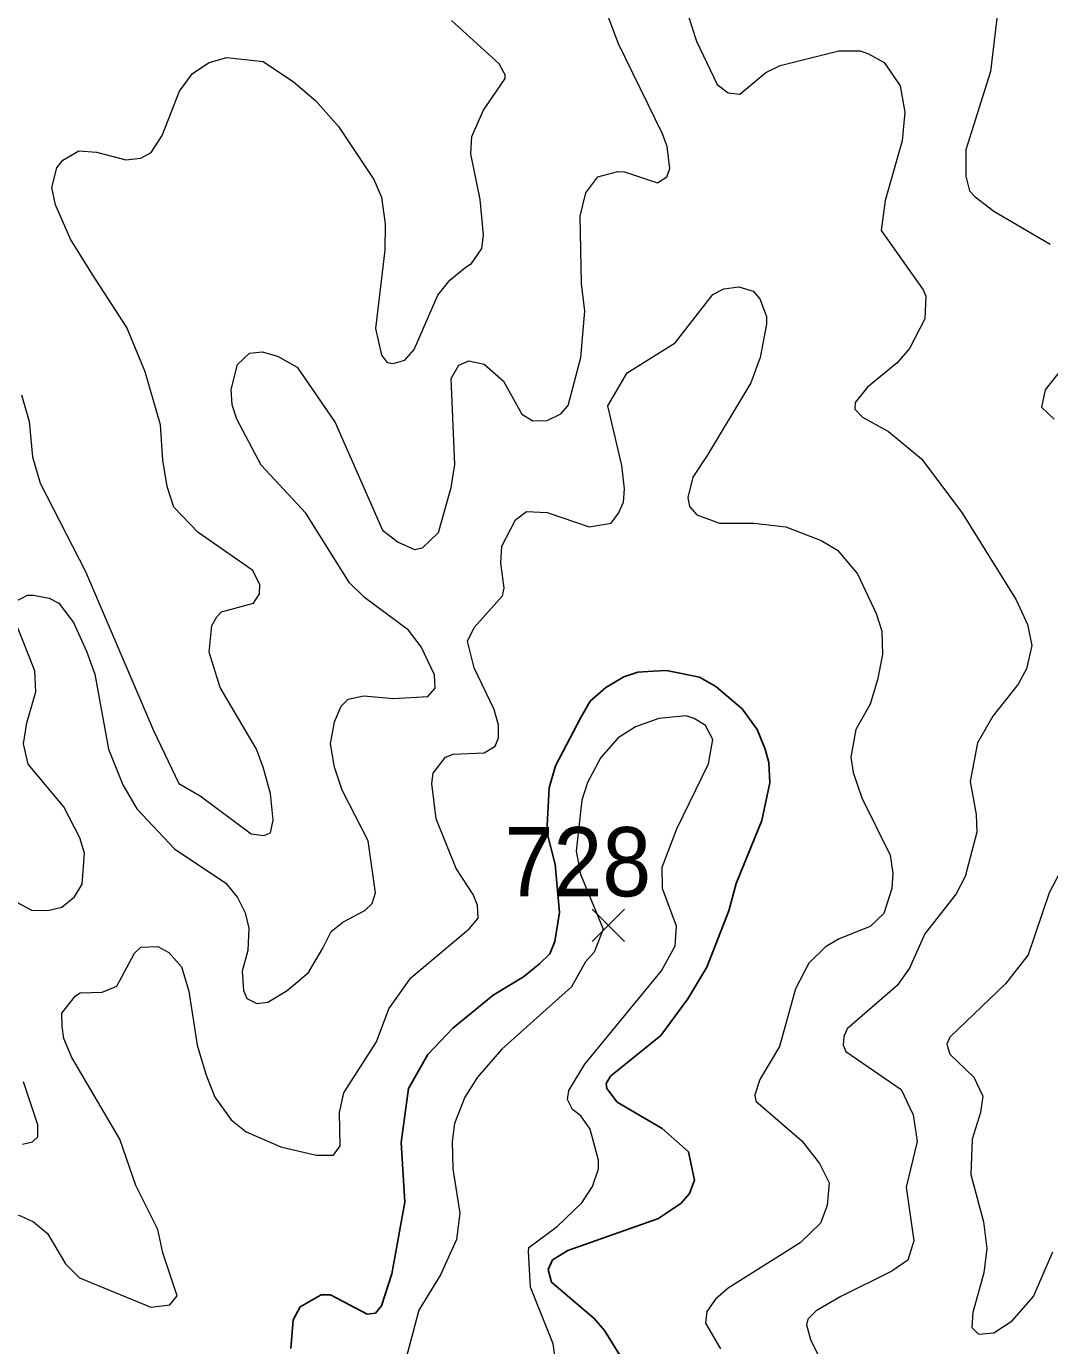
# Model space of a CAD drawing. Extents: x 294.2 to 320.3, y 7482.7 to 7510.7.
# Drawn here: x 305.694 to 306.877, y 7487.743 to 7489.268 of the extents above; entities that cross this region are included whole.
import ezdxf
from ezdxf.enums import TextEntityAlignment as Align

# ---------------------------------------------------------------- set-up
doc = ezdxf.new("R2010")
doc.units = 0
doc.header["$LTSCALE"] = 0.032
for name, color, linetype, lineweight in [('1', 7, 'Continuous', 25), ('2', 7, 'Continuous', 13), ('21', 7, 'Continuous', 25)]:
    doc.layers.add(name, color=color, linetype=linetype, lineweight=lineweight)
doc.layers.add('61', color=7, linetype='Continuous')

msp = doc.modelspace()

# ---------------------------------------------------------------- linework, layer by layer
at = {"layer": '1'}
for points in [[(305.9997, 7487.7395), (306.0023, 7487.7727), (306.0106, 7487.7874), (306.0348, 7487.8014), (306.0457, 7487.8014), (306.0878, 7487.779), (306.0974, 7487.7803), (306.1045, 7487.7887), (306.1166, 7487.8257), (306.1313, 7487.9087), (306.1274, 7487.9777), (306.1357, 7488.0402), (306.1581, 7488.0792), (306.1868, 7488.1098), (306.2337, 7488.148), (306.2687, 7488.169), (306.287, 7488.1841), (306.2992, 7488.1959), (306.3047, 7488.2099), (306.3104, 7488.2437), (306.3051, 7488.2991), (306.2957, 7488.3367), (306.2985, 7488.3878), (306.3057, 7488.4131), (306.3351, 7488.469), (306.3457, 7488.4878), (306.364, 7488.5039), (306.3845, 7488.5163), (306.4007, 7488.5216), (306.4187, 7488.5228)], [(306.4187, 7488.5228), (306.4339, 7488.5235), (306.4722, 7488.5156), (306.4911, 7488.5049), (306.5216, 7488.4791), (306.5388, 7488.4554), (306.5482, 7488.4323), (306.5523, 7488.4171), (306.5535, 7488.3934), (306.5441, 7488.3498), (306.5147, 7488.2771), (306.5059, 7488.2454), (306.4805, 7488.1802), (306.4588, 7488.1436), (306.4275, 7488.1015), (306.3694, 7488.0543), (306.3643, 7488.046), (306.3649, 7488.0402), (306.3771, 7488.0242), (306.4288, 7487.9936), (306.4593, 7487.9667), (306.4665, 7487.9339), (306.4604, 7487.9188), (306.451, 7487.9075), (306.4249, 7487.8898), (306.3198, 7487.8526), (306.302, 7487.8419), (306.2973, 7487.8306), (306.3012, 7487.816), (306.3505, 7487.7741), (306.3622, 7487.7601), (306.3801, 7487.7316)]]:
    msp.add_lwpolyline(points, dxfattribs=at)
at = {"layer": '2'}
for points in [[(306.0891, 7488.3263), (306.0591, 7488.385), (306.0502, 7488.4118), (306.0457, 7488.4386), (306.0502, 7488.4642), (306.0579, 7488.4821), (306.0661, 7488.4903), (306.084, 7488.4942), (306.1185, 7488.4909), (306.1581, 7488.4935), (306.1664, 7488.5031), (306.1657, 7488.5184), (306.1504, 7488.551), (306.1357, 7488.5702), (306.0847, 7488.6078), (306.0674, 7488.625), (306.017, 7488.7055), (305.9652, 7488.761), (305.9371, 7488.8141), (305.932, 7488.8307), (305.9308, 7488.8485), (305.9378, 7488.8773), (305.9518, 7488.8906), (305.9666, 7488.8919), (305.9844, 7488.8868), (306.0068, 7488.8741), (306.0508, 7488.8102), (306.1057, 7488.6857), (306.1236, 7488.6717), (306.1428, 7488.6633), (306.1517, 7488.6653), (306.1702, 7488.6832), (306.1849, 7488.7349), (306.1894, 7488.7617), (306.1849, 7488.8613), (306.1939, 7488.8766), (306.2053, 7488.8817), (306.2232, 7488.8779), (306.2456, 7488.8581), (306.2666, 7488.8198), (306.2794, 7488.8121), (306.296, 7488.8127), (306.3119, 7488.8204), (306.3203, 7488.83), (306.335, 7488.8856), (306.3394, 7488.9392), (306.3356, 7488.9711), (306.3343, 7489.049), (306.3407, 7489.0758), (306.3547, 7489.0943), (306.3777, 7489.1007), (306.3854, 7489.1001), (306.4237, 7489.0873), (306.4345, 7489.0943), (306.4377, 7489.1039), (306.4346, 7489.1295), (306.4294, 7489.1441), (306.3784, 7489.2482), (306.3458, 7489.3351)], [(306.8195, 7489.307), (306.8087, 7489.2163), (306.7799, 7489.1256), (306.7799, 7489.095), (306.7844, 7489.0783), (306.7908, 7489.0714), (306.8125, 7489.0548), (306.8776, 7489.0164)], [(306.4588, 7489.282), (306.4688, 7489.2514), (306.4926, 7489.201), (306.5054, 7489.1914), (306.5188, 7489.1901), (306.5488, 7489.215), (306.5654, 7489.2233), (306.6331, 7489.2399), (306.658, 7489.2399), (306.6676, 7489.2367), (306.6855, 7489.2265), (306.704, 7489.1997), (306.7097, 7489.1691), (306.7065, 7489.1359), (306.6867, 7489.0669), (306.6823, 7489.0324), (306.7308, 7488.9635), (306.734, 7488.9564), (306.7327, 7488.9303), (306.7148, 7488.8958), (306.7008, 7488.8792), (306.6663, 7488.8511), (306.6522, 7488.8332), (306.6516, 7488.8255), (306.6605, 7488.8166), (306.6906, 7488.8), (306.7289, 7488.7681), (306.7755, 7488.7061), (306.8381, 7488.6052)], [(305.895, 7488.3786), (305.9538, 7488.3346), (305.9685, 7488.3326), (305.9761, 7488.3358), (305.9793, 7488.3505), (305.9761, 7488.3812), (305.9678, 7488.4118), (305.9601, 7488.4323), (305.918, 7488.5038), (305.9052, 7488.5446), (305.9084, 7488.5753), (305.9142, 7488.5855), (305.9193, 7488.5912), (305.9563, 7488.6014), (305.9634, 7488.6123), (305.964, 7488.6225), (305.9557, 7488.6391), (305.8925, 7488.6831), (305.8644, 7488.7125), (305.8567, 7488.7362), (305.8516, 7488.7668), (305.849, 7488.8077), (305.8312, 7488.869), (305.8101, 7488.92), (305.7705, 7488.9813), (305.745, 7489.0222), (305.7277, 7489.0618), (305.7233, 7489.0822), (305.729, 7489.1046), (305.736, 7489.1135), (305.7546, 7489.1243), (305.775, 7489.123), (305.8088, 7489.1141), (305.8261, 7489.1161), (305.8382, 7489.1224), (305.851, 7489.1422), (305.8708, 7489.1933), (305.8861, 7489.2137), (305.9053, 7489.2265), (305.9257, 7489.2323), (305.9678, 7489.2277), (306.0029, 7489.2042), (306.0285, 7489.1824), (306.0546, 7489.1525), (306.0955, 7489.0912), (306.1044, 7489.0707), (306.1089, 7489.0401), (306.1083, 7489.0094), (306.0974, 7488.9188), (306.1044, 7488.8881), (306.1109, 7488.8798), (306.1178, 7488.8785), (306.1313, 7488.8824), (306.1421, 7488.8945), (306.1695, 7488.9577), (306.1836, 7488.9749), (306.2009, 7488.989), (306.2085, 7488.9941), (306.2206, 7489.0113), (306.2226, 7489.0273), (306.2187, 7489.0682), (306.2079, 7489.1211), (306.2091, 7489.141), (306.2226, 7489.1716), (306.2474, 7489.208), (306.2474, 7489.2125), (306.2404, 7489.2252), (306.1855, 7489.275)], [(305.7182, 7487.8723), (305.7392, 7487.8372), (305.7552, 7487.8212), (305.8376, 7487.7873), (305.8599, 7487.7899), (305.8682, 7487.8001), (305.8516, 7487.85), (305.8459, 7487.8768), (305.8203, 7487.9279), (305.8018, 7487.9815), (305.7463, 7488.076), (305.7373, 7488.0977), (305.7354, 7488.1117), (305.7348, 7488.127), (305.7508, 7488.1474), (305.7559, 7488.1507), (305.7814, 7488.1513), (305.7986, 7488.1583), (305.819, 7488.1966), (305.8261, 7488.2036), (305.8458, 7488.2043), (305.8586, 7488.1972), (305.8733, 7488.1807), (305.8816, 7488.1526), (305.8912, 7488.09), (305.9014, 7488.0568), (305.9116, 7488.03), (305.9308, 7488.0038), (305.948, 7487.9898), (305.9882, 7487.9725), (306.0291, 7487.963), (306.0489, 7487.963), (306.0566, 7487.9738), (306.0559, 7488.0121), (306.061, 7488.0351), (306.0987, 7488.0939), (306.1128, 7488.1322), (306.1383, 7488.1679), (306.206, 7488.2247), (306.2162, 7488.2369), (306.2155, 7488.2522), (306.2104, 7488.2643), (306.1907, 7488.2943), (306.1677, 7488.3518), (306.1626, 7488.3927), (306.1644, 7488.4048), (306.1785, 7488.4233), (306.1875, 7488.4265), (306.2232, 7488.4284), (306.236, 7488.436), (306.2398, 7488.4456), (306.2398, 7488.4603), (306.2347, 7488.4782), (306.2117, 7488.5267), (306.204, 7488.5574), (306.2117, 7488.5733), (306.2443, 7488.6097), (306.2462, 7488.6187), (306.2423, 7488.6481), (306.2436, 7488.6672), (306.2596, 7488.6978), (306.2723, 7488.7074), (306.296, 7488.7062), (306.3445, 7488.6896), (306.3701, 7488.694), (306.3784, 7488.7055), (306.3841, 7488.7183), (306.3854, 7488.7336), (306.3822, 7488.7604), (306.3662, 7488.8294), (306.3886, 7488.8676), (306.4441, 7488.9022), (306.4875, 7488.9583), (306.5003, 7488.9647), (306.5176, 7488.9672), (306.5342, 7488.9622), (306.5418, 7488.9532), (306.5495, 7488.9328), (306.5495, 7488.9239), (306.5424, 7488.8856), (306.5316, 7488.8562), (306.4811, 7488.7719), (306.4645, 7488.747), (306.4588, 7488.7234), (306.4607, 7488.7132), (306.469, 7488.7036), (306.4952, 7488.694), (306.5348, 7488.694), (306.5718, 7488.6896), (306.6127, 7488.6736), (306.6318, 7488.6627), (306.6548, 7488.6353), (306.6765, 7488.5893), (306.6829, 7488.5689), (306.6836, 7488.5421)], [(306.8994, 7488.883), (306.8719, 7488.8479), (306.8674, 7488.8281), (306.8821, 7488.814)], [(305.6881, 7488.8422), (305.6971, 7488.8115)], [(305.6971, 7488.8115), (305.7009, 7488.7706), (305.7098, 7488.74), (305.7622, 7488.6378), (305.8408, 7488.454), (305.8701, 7488.3926), (305.895, 7488.3786)], [(305.6805, 7488.6027), (305.6952, 7488.6104), (305.7022, 7488.6104), (305.7201, 7488.6071), (305.7316, 7488.6014), (305.7482, 7488.5791), (305.7635, 7488.5459), (305.7731, 7488.5191), (305.789, 7488.4323), (305.8056, 7488.3914), (305.8216, 7488.3633), (305.865, 7488.3173), (305.9244, 7488.2777), (305.9378, 7488.2611), (305.9467, 7488.2433), (305.9512, 7488.2254), (305.9499, 7488.1998), (305.9435, 7488.1756), (305.9448, 7488.1532), (305.9486, 7488.1443), (305.9602, 7488.1385), (305.9729, 7488.1398), (305.9953, 7488.1532), (306.0202, 7488.1743), (306.0367, 7488.2024)], [(306.8381, 7488.6052), (306.8514, 7488.5765), (306.8565, 7488.5523), (306.8502, 7488.5255), (306.8406, 7488.5076), (306.8113, 7488.4705), (306.7934, 7488.4399)], [(305.6384, 7488.2796), (305.6997, 7488.2464), (305.7188, 7488.2458), (305.7348, 7488.2496), (305.7495, 7488.2618), (305.7584, 7488.2765), (305.7609, 7488.3122), (305.7558, 7488.3301), (305.7373, 7488.3659), (305.6958, 7488.415), (305.6907, 7488.4386), (305.6945, 7488.4629), (305.7047, 7488.4987), (305.7035, 7488.5229), (305.6792, 7488.5842)], [(306.6836, 7488.5421), (306.6778, 7488.5127), (306.6695, 7488.4846), (306.6529, 7488.4552), (306.6471, 7488.4233), (306.6497, 7488.4054), (306.6599, 7488.3761)], [(306.3062, 7487.7223), (306.303, 7487.7446), (306.2768, 7487.8104), (306.2743, 7487.8512), (306.2749, 7487.8563), (306.3075, 7487.8806), (306.3362, 7487.908), (306.3483, 7487.9266), (306.3554, 7487.947), (306.3554, 7487.9572), (306.3458, 7487.993), (306.3349, 7488.0083), (306.3254, 7488.0159), (306.3196, 7488.0275), (306.3209, 7488.0377), (306.3394, 7488.0683), (306.4282, 7488.1762), (306.4441, 7488.205), (306.4454, 7488.2279), (306.4294, 7488.2714), (306.4288, 7488.2962), (306.446, 7488.3403), (306.4824, 7488.4157), (306.4875, 7488.4437), (306.4792, 7488.4597), (306.4658, 7488.468), (306.4569, 7488.4712), (306.425, 7488.468), (306.3982, 7488.4584), (306.3783, 7488.4457), (306.3579, 7488.4227), (306.3426, 7488.3939), (306.3362, 7488.3735), (306.3295, 7488.3146), (306.3344, 7488.2878), (306.3607, 7488.2242), (306.3502, 7488.1979), (306.3402, 7488.1866), (306.3241, 7488.1577), (306.2437, 7488.0856), (306.2155, 7488.053), (306.2009, 7488.03), (306.1887, 7487.9994), (306.1861, 7487.9789), (306.1868, 7487.947), (306.1951, 7487.8959), (306.1913, 7487.8653), (306.1728, 7487.8244), (306.1478, 7487.7836), (306.13, 7487.7171)], [(306.7934, 7488.4399), (306.785, 7488.3952), (306.7921, 7488.3569), (306.7927, 7488.3365), (306.7793, 7488.2854), (306.7691, 7488.265), (306.7327, 7488.219), (306.7148, 7488.1794), (306.7008, 7488.159), (306.6427, 7488.1092), (306.6389, 7488.1002), (306.6382, 7488.09), (306.6414, 7488.083), (306.7053, 7488.039), (306.7193, 7488.0096), (306.7237, 7487.9789), (306.711, 7487.9259), (306.7199, 7487.864), (306.7129, 7487.8416), (306.6944, 7487.8289), (306.6357, 7487.7995), (306.6069, 7487.7829), (306.5973, 7487.7733), (306.596, 7487.7669), (306.6005, 7487.7497), (306.6172, 7487.7159)], [(306.6599, 7488.3761), (306.6925, 7488.3097), (306.6957, 7488.2892), (306.6944, 7488.2714), (306.6854, 7488.2426), (306.6695, 7488.2273), (306.6337, 7488.2132), (306.6178, 7488.2037), (306.5986, 7488.1851), (306.5833, 7488.1552), (306.5648, 7488.0888), (306.5418, 7488.0504), (306.536, 7488.0326), (306.5373, 7488.0255), (306.5903, 7487.9795), (306.6108, 7487.9534), (306.6222, 7487.931), (306.6197, 7487.9049), (306.612, 7487.8844), (306.5884, 7487.8614), (306.5054, 7487.8091), (306.4907, 7487.7963), (306.4805, 7487.7823), (306.4792, 7487.7688), (306.4964, 7487.7389)], [(306.0367, 7488.2024), (306.0463, 7488.2215), (306.0598, 7488.2324), (306.0853, 7488.2458), (306.0936, 7488.2541), (306.0974, 7488.2662), (306.0891, 7488.3263)], [(306.893, 7488.2981), (306.8764, 7488.2662), (306.8521, 7488.1947), (306.8259, 7488.1609), (306.7614, 7488.0996), (306.7582, 7488.0913), (306.7615, 7488.0798), (306.7895, 7488.053), (306.7998, 7488.0313), (306.7972, 7488.0121), (306.7876, 7487.9815), (306.7857, 7487.9406), (306.8004, 7487.8857), (306.8042, 7487.8551), (306.801, 7487.827), (306.7883, 7487.781), (306.787, 7487.7637), (306.7946, 7487.7561), (306.8125, 7487.7574), (306.8336, 7487.7714), (306.8585, 7487.7995), (306.8808, 7487.8512)], [(305.6895, 7487.9757), (305.701, 7487.9783), (305.7073, 7487.984), (305.7073, 7487.9981), (305.6907, 7488.0479)], [(305.4934, 7487.9827), (305.5087, 7487.9808), (305.556, 7487.9553), (305.6173, 7487.9106), (305.6869, 7487.8927), (305.7022, 7487.8857), (305.7182, 7487.8723)]]:
    msp.add_lwpolyline(points, dxfattribs=at)
at = {"layer": '21'}
for p, q in [((306.348, 7488.2474), (306.3855, 7488.2099)), ((306.3855, 7488.2474), (306.348, 7488.2099))]:
    msp.add_line(p, q, dxfattribs=at)

# ---------------------------------------------------------------- texts
at = {"layer": '61', "width": 0.95}
msp.add_text('728', height=0.08, dxfattribs=at).set_placement((306.3315, 7488.2623), align=Align.CENTER)

doc.saveas('drawing.dxf')
